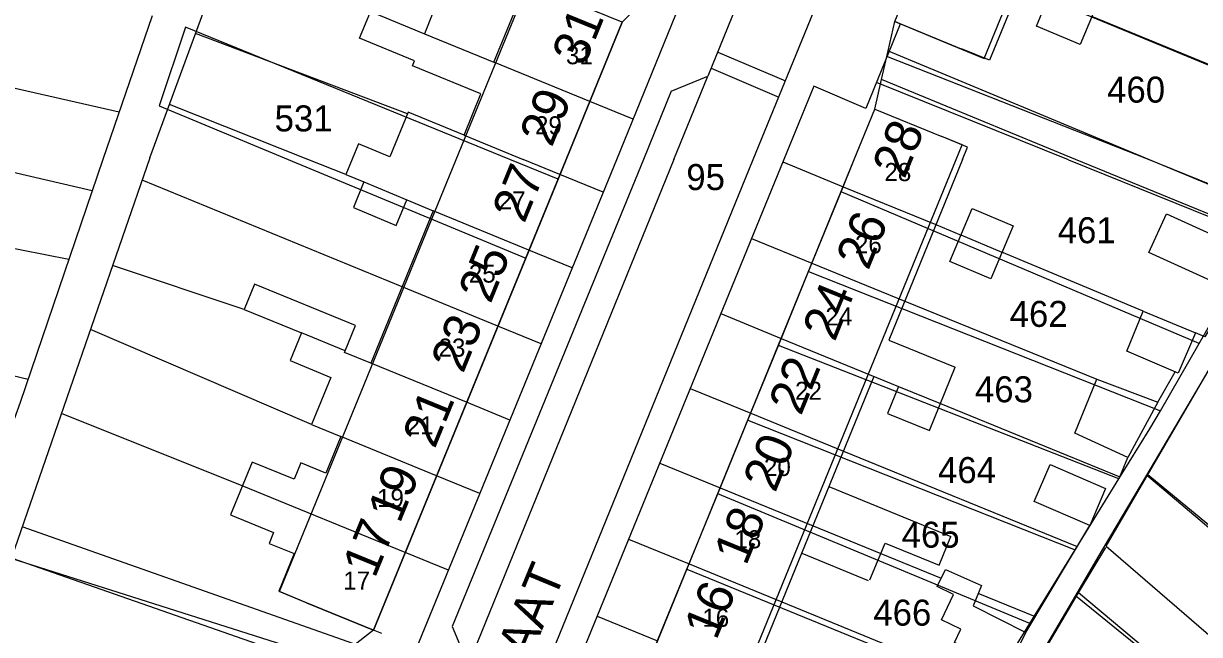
# Model space of a CAD drawing. Extents: x 148816 to 151297, y 399515 to 402500.
# Drawn here: x 150084.3 to 150165.8, y 400467.1 to 400509.4 of the extents above; entities that cross this region are included whole.
import ezdxf

# ---------------------------------------------------------------- set-up
doc = ezdxf.new("R2010")
doc.units = 0
for name, color, linetype in [('B01 Hoofdgebouw  [D] Norm', 7, 'Continuous'), ('B01 Hoofdgebouw  [T] Norm', 7, 'Continuous'), ('B01 hoofgebouw', 7, 'Continuous'), ('B02 Bijgebouw  [D] Norm', 7, 'Continuous'), ('B07 Tussenmuur  [D] Norm', 7, 'Continuous'), ('G01 perceelsgrens', 7, 'Continuous'), ('T04 Haag heg  [D] Gem', 7, 'Continuous'), ('V00 Kant verharding algemeen  [T] Norm', 7, 'Continuous'), ('V00 Kant verharding algemeen secundair  [T] Gem', 7, 'Continuous'), ('Z01 perceelnummer', 7, 'Continuous'), ('Z02 huisnummer', 7, 'Continuous'), ('Z02 Huisnummer  [Tekst] Norm', 7, 'Continuous'), ('Z06 straatnaam', 7, 'Continuous')]:
    doc.layers.add(name, color=color, linetype=linetype)

msp = doc.modelspace()

# ---------------------------------------------------------------- linework, layer by layer
at = {"layer": 'B01 Hoofdgebouw  [D] Norm'}
for p, q in [((150157.643, 400522.495), (150151.233, 400506.858)), ((150116.921, 400506.726), (150119.175, 400512.228)), ((150107.622, 400508.391), (150108.969, 400511.68)), ((150108.374, 400510.227), (150112.102, 400508.7)), ((150112.697, 400510.153), (150112.102, 400508.7)), ((150112.102, 400508.7), (150116.921, 400506.726)), ((150111.427, 400506.833), (150107.622, 400508.391)), ((150151.233, 400506.858), (150149.312, 400507.645)), ((150111.281, 400506.476), (150111.427, 400506.833)), ((150116.025, 400504.536), (150111.281, 400506.476)), ((150114.853, 400501.675), (150116.025, 400504.536)), ((150149.728, 400500.846), (150147.93, 400501.58)), ((150149.383, 400500), (150149.728, 400500.846)), ((150121.488, 400498.957), (150118.94, 400500)), ((150149.383, 400500), (150144.268, 400487.488)), ((150112.709, 400496.436), (150108.399, 400485.899)), ((150100.335, 400491.368), (150099.616, 400489.612)), ((150107.34, 400488.5), (150100.335, 400491.368)), ((150099.616, 400489.612), (150103.587, 400487.987)), ((150106.58, 400486.643), (150107.34, 400488.5)), ((150103.587, 400487.987), (150102.803, 400486.071)), ((150106.622, 400486.745), (150103.587, 400487.987)), ((150144.268, 400487.488), (150148.867, 400485.608)), ((150108.399, 400485.899), (150106.58, 400486.643)), ((150102.803, 400486.071), (150105.63, 400484.914)), ((150128.228, 400448.251), (150143.245, 400484.984)), ((150147.08, 400481.236), (150148.867, 400485.608)), ((150105.63, 400484.914), (150104.29, 400481.641)), ((150144.945, 400484.289), (150144.181, 400482.421)), ((150144.945, 400484.289), (150147.844, 400483.104)), ((150144.181, 400482.421), (150147.08, 400481.236)), ((150104.29, 400481.641), (150106.317, 400480.811)), ((150106.317, 400480.811), (150105.279, 400478.275)), ((150100.17, 400479.052), (150098.672, 400475.394)), ((150103.084, 400477.859), (150100.17, 400479.052)), ((150103.545, 400478.985), (150103.084, 400477.859)), ((150105.279, 400478.275), (150103.545, 400478.985)), ((150140.125, 400477.354), (150148.568, 400473.903)), ((150098.672, 400475.394), (150101.664, 400474.169)), ((150101.664, 400474.169), (150101.358, 400473.422)), ((150147.755, 400471.913), (150148.568, 400473.903)), ((150101.358, 400473.422), (150103.083, 400472.716)), ((150138.238, 400472.737), (150142.843, 400470.855)), ((150142.962, 400470.888), (150144.006, 400473.444)), ((150144.006, 400473.444), (150147.755, 400471.913)), ((150103.083, 400472.716), (150102.015, 400470.107)), ((150102.015, 400470.107), (150103.952, 400469.314))]:
    msp.add_line(p, q, dxfattribs=at)
msp.add_lwpolyline([(150114.853, 400501.675), (150110.976, 400503.263), (150109.714, 400500.181), (150107.539, 400501.071), (150106.672, 400498.952), (150107.917, 400498.436), (150107.184, 400496.668), (150110.159, 400495.434), (150110.892, 400497.203), (150112.714, 400496.447)], dxfattribs=at)
at = {"layer": 'B01 Hoofdgebouw  [T] Norm'}
for p, q in [((150125.81, 400509.51), (150121.915, 400500)), ((150144.69, 400509.54), (150149.31, 400507.64)), ((150141.88, 400500), (150143.3, 400503.47)), ((150143.3, 400503.47), (150147.93, 400501.58)), ((150121.915, 400500), (150108.58, 400467.42)), ((150121.8, 400450.88), (150141.88, 400500)), ((150108.58, 400467.42), (150103.95, 400469.31))]:
    msp.add_line(p, q, dxfattribs=at)
at = {"layer": 'B01 hoofgebouw'}
for points in [[(150149.31, 400507.64), (150145.067, 400509.385), (150144.69, 400509.54), (150153.273, 400530.474), (150153.39, 400530.76), (150157.701, 400528.991), (150158.533, 400531.02), (150154.4, 400532.75), (150155.63, 400535.69), (150157.93, 400540.13), (150162.37, 400537.83)], [(150149.31, 400507.64), (150150.882, 400506.994), (150159.584, 400528.218), (150158.02, 400528.86)], [(150114.307, 400500), (150119.29, 400512.173), (150121.18, 400511.401)], [(150121.917, 400500), (150125.81, 400509.51), (150121.18, 400511.401)], [(150141.881, 400500), (150143.3, 400503.47), (150147.93, 400501.58)], [(150148.927, 400500), (150149.338, 400501.005), (150147.93, 400501.58)], [(150103.95, 400469.31), (150102.06, 400470.082), (150114.307, 400500)], [(150103.95, 400469.31), (150108.58, 400467.42), (150121.917, 400500)], [(150126.43, 400448.99), (150121.8, 400450.88), (150141.881, 400500)], [(150126.43, 400448.99), (150127.838, 400448.415), (150148.927, 400500)]]:
    msp.add_lwpolyline(points, dxfattribs=at)
at = {"layer": 'B02 Bijgebouw  [D] Norm'}
msp.add_line((150149.264, 400494.775), (150152.104, 400493.578), dxfattribs=at)
for points in [[(150159.13, 400511.822), (150157.519, 400507.962), (150154.487, 400509.228), (150156.098, 400513.088)], [(150148.491, 400492.941), (150150.039, 400496.609), (150152.877, 400495.412), (150151.329, 400491.744)], [(150163.507, 400496.24), (150168.583, 400493.917), (150167.359, 400491.242), (150162.283, 400493.565)], [(150155.436, 400478.87), (150159.28, 400477.222), (150158.185, 400474.668), (150154.341, 400476.316)]]:
    msp.add_lwpolyline(points, close=True, dxfattribs=at)
for points in [[(150161.896, 400489.492), (150165.498, 400487.993), (150164.316, 400485.21), (150160.765, 400486.735), (150161.896, 400489.492)], [(150158.683, 400484.778), (150162.896, 400483.185), (150160.814, 400479.375), (150157.159, 400481.051), (150158.683, 400484.778)], [(150159.322, 400473.237), (150168.446, 400465.366), (150166.12, 400462.695), (150157.41, 400469.987), (150159.298, 400473.135)], [(150153.764, 400467.247), (150152.502, 400464.793), (150148.82, 400466.57), (150149.26, 400467.481), (150147.91, 400468.132), (150148.754, 400469.88), (150147.62, 400470.428), (150148.193, 400471.613), (150150.697, 400470.505), (150150.107, 400469.101), (150153.764, 400467.247)]]:
    msp.add_lwpolyline(points, dxfattribs=at)
at = {"layer": 'B07 Tussenmuur  [D] Norm'}
for p, q in [((150123.557, 400504.008), (150116.921, 400506.726)), ((150123.557, 400504.008), (150116.921, 400506.726)), ((150114.853, 400501.675), (150118.94, 400500)), ((150114.853, 400501.675), (150118.94, 400500)), ((150107.917, 400498.436), (150110.892, 400497.203)), ((150107.917, 400498.436), (150110.892, 400497.203)), ((150141.108, 400498.112), (150147.537, 400495.484)), ((150141.108, 400498.112), (150147.537, 400495.484)), ((150119.345, 400493.72), (150112.709, 400496.436)), ((150119.345, 400493.72), (150112.709, 400496.436)), ((150138.946, 400492.823), (150145.375, 400490.195)), ((150138.946, 400492.823), (150145.375, 400490.195)), ((150117.193, 400488.463), (150110.559, 400491.179)), ((150117.193, 400488.463), (150110.559, 400491.179)), ((150136.816, 400487.612), (150144.945, 400484.289)), ((150136.816, 400487.612), (150144.945, 400484.289)), ((150115.032, 400483.184), (150108.399, 400485.899)), ((150115.032, 400483.184), (150108.399, 400485.899)), ((150134.702, 400482.441), (150141.131, 400479.813)), ((150134.702, 400482.441), (150141.131, 400479.813)), ((150112.95, 400478.096), (150106.317, 400480.811)), ((150112.95, 400478.096), (150106.317, 400480.811)), ((150110.775, 400472.782), (150099.493, 400477.399)), ((150110.775, 400472.782), (150099.493, 400477.399)), ((150132.588, 400477.269), (150143.711, 400472.722)), ((150132.588, 400477.269), (150143.711, 400472.722)), ((150130.433, 400471.997), (150136.861, 400469.37)), ((150130.433, 400471.997), (150136.861, 400469.37))]:
    msp.add_line(p, q, dxfattribs=at)
at = {"layer": 'G01 perceelsgrens'}
for points in [[(150136.745, 400529.78), (150130.36, 400514.11), (150125.81, 400509.51), (150121.917, 400500)], [(150144.227, 400507.516), (150144.69, 400509.54), (150146.781, 400514.641)], [(150146.781, 400514.641), (150175, 400503)], [(150118.028, 400500), (150095.566, 400509.145), (150093.744, 400503.705), (150102.672, 400500)], [(150143.77, 400505.521), (150144.227, 400507.516)], [(150144.227, 400507.516), (150162.3, 400500)], [(150141.881, 400500), (150143.3, 400503.47), (150143.77, 400505.521)], [(150157.21, 400500), (150143.77, 400505.521)], [(150102.672, 400500), (150119.122, 400493.173)], [(150121.361, 400498.643), (150118.028, 400500)], [(150121.917, 400500), (150121.361, 400498.643)], [(150140.961, 400497.749), (150141.881, 400500)], [(150165.762, 400487.265), (150170.061, 400494.721), (150157.21, 400500)], [(150162.3, 400500), (150171.034, 400496.368), (150173.206, 400500)], [(150121.361, 400498.643), (150119.122, 400493.173)], [(150138.706, 400492.233), (150140.961, 400497.749)], [(150165.762, 400487.265), (150140.961, 400497.749)], [(150119.122, 400493.173), (150108.58, 400467.42), (150105.224, 400464.809)], [(150136.619, 400487.129), (150138.706, 400492.233)], [(150138.706, 400492.233), (150163.074, 400482.602)], [(150134.498, 400481.94), (150136.619, 400487.129)], [(150160.209, 400477.878), (150136.619, 400487.129)], [(150163.074, 400482.602), (150165.762, 400487.265)], [(150166.652, 400485.809), (150162.109, 400478.132)], [(150160.209, 400477.878), (150162.358, 400481.36), (150163.074, 400482.602)], [(150132.419, 400476.855), (150134.498, 400481.94)], [(150134.498, 400481.94), (150157.176, 400472.964)], [(150157.176, 400472.964), (150160.209, 400477.878)], [(150162.109, 400478.132), (150158.752, 400472.457), (150157.195, 400469.809)], [(150190.342, 400454.94), (150173.139, 400468.84), (150162.109, 400478.132)], [(150130.285, 400471.634), (150132.419, 400476.855)], [(150154.038, 400467.88), (150132.419, 400476.855)], [(150154.038, 400467.88), (150157.176, 400472.964)], [(150105.224, 400464.809), (150082.637, 400472.707), (150080.655, 400464.655), (150083.178, 400463.851), (150102.812, 400458.358)], [(150128.122, 400466.343), (150130.285, 400471.634)], [(150130.285, 400471.634), (150151.105, 400463.127)], [(150157.195, 400469.809), (150152.286, 400461.458)], [(150157.195, 400469.809), (150171.825, 400457.929), (150183.94, 400447.519)], [(150151.105, 400463.127), (150154.038, 400467.88)]]:
    msp.add_lwpolyline(points, dxfattribs=at)
at = {"layer": 'T04 Haag heg  [D] Gem'}
for p, q in [((150175.201, 400502.975), (150158.325, 400509.893)), ((150110.932, 400503.157), (150096.25, 400508.707)), ((150090.964, 400503.275), (150077.966, 400506.231)), ((150104.029, 400500), (150094.449, 400503.8)), ((150126.563, 400502.777), (150123.557, 400504.008)), ((150079.874, 400500), (150089.105, 400497.84)), ((150106.672, 400498.951), (150104.029, 400500)), ((150136.927, 400499.821), (150141.108, 400498.112)), ((150124.493, 400497.727), (150121.488, 400498.957)), ((150110.559, 400491.179), (150092.561, 400498.569)), ((150077.287, 400495.085), (150087.489, 400493.087)), ((150147.537, 400495.484), (150149.269, 400494.761)), ((150134.764, 400494.533), (150138.946, 400492.823)), ((150122.348, 400492.491), (150119.345, 400493.72)), ((150161.896, 400489.492), (150152.104, 400493.578)), ((150099.616, 400489.612), (150090.512, 400492.653)), ((150145.375, 400490.195), (150158.683, 400484.778)), ((150132.633, 400489.322), (150136.816, 400487.612)), ((150104.29, 400481.641), (150088.982, 400488.235)), ((150120.194, 400487.234), (150117.193, 400488.463)), ((150130.519, 400484.151), (150134.702, 400482.441)), ((150118.031, 400481.956), (150115.032, 400483.184)), ((150147.844, 400483.104), (150160.263, 400478.027)), ((150099.493, 400477.399), (150086.962, 400482.403)), ((150141.131, 400479.813), (150157.31, 400473.199)), ((150160.263, 400478.027), (150160.814, 400479.375)), ((150128.404, 400478.979), (150132.588, 400477.269)), ((150115.947, 400476.869), (150112.95, 400478.096)), ((150162.208, 400478.188), (150177.686, 400465.419)), ((150126.248, 400473.708), (150130.433, 400471.997)), ((150113.77, 400471.556), (150110.775, 400472.782)), ((150143.711, 400472.722), (150147.901, 400471.009)), ((150154.418, 400468.345), (150150.468, 400469.96)), ((150136.861, 400469.37), (150151.418, 400463.419)), ((150124.075, 400468.392), (150128.259, 400466.681)), ((150109.164, 400467.181), (150108.58, 400467.42))]:
    msp.add_line(p, q, dxfattribs=at)
at = {"layer": 'V00 Kant verharding algemeen  [T] Norm'}
for p, q in [((150093.092, 400500.103), (150100.776, 400521.04)), ((150136.02, 400516.27), (150131.741, 400505.769)), ((150134.885, 400500), (150139.64, 400511.65)), ((150093.252, 400509.939), (150089.841, 400500.003)), ((150125.425, 400500), (150129.53, 400510.02)), ((150145.06, 400509.37), (150142.68, 400503.53)), ((150162.135, 400500.029), (150144.142, 400507.118)), ((150129.207, 400504.729), (150131.741, 400505.769)), ((150156.725, 400499.98), (150143.406, 400505.312)), ((150129.207, 400504.729), (150127.27, 400500)), ((150139.07, 400505.06), (150137, 400500)), ((150142.68, 400503.53), (150139.07, 400505.06)), ((150103.34, 400422.76), (150134.885, 400500)), ((150111.53, 400466.09), (150125.425, 400500)), ((150127.27, 400500), (150114.025, 400467.657)), ((150137, 400500), (150117.67, 400452.73)), ((150159.322, 400473.237), (150174.862, 400499.898)), ((150171.125, 400496.395), (150162.135, 400500.029)), ((150060.16, 400490.73), (150084.663, 400484.776)), ((150162.896, 400483.185), (150164.111, 400485.298)), ((150107.599, 400466.332), (150084.25, 400474.569)), ((150106.091, 400465.205), (150083.493, 400472.381)), ((150147.502, 400453.201), (150157.41, 400469.987)), ((150114.025, 400467.657), (150115.139, 400465.034))]:
    msp.add_line(p, q, dxfattribs=at)
for points in [[(150089.841, 400500.003), (150084.119, 400483.176), (150081.372, 400475.612), (150079.516, 400470.663), (150075.674, 400457.719), (150053.75, 400464.095)], [(150093.092, 400500.103), (150083.503, 400472.413), (150079.357, 400459.595), (150077.722, 400453.881)], [(150156.725, 400499.98), (150170.262, 400494.505), (150166.165, 400487.711), (150165.498, 400487.993)], [(150153.764, 400467.247), (150158.185, 400474.668)]]:
    msp.add_lwpolyline(points, dxfattribs=at)
at = {"layer": 'V00 Kant verharding algemeen secundair  [T] Gem'}
for p, q in [((150132.417, 400507.428), (150137.103, 400505.435)), ((150131.959, 400506.305), (150136.645, 400504.313)), ((150129.39, 400500), (150131.741, 400505.769)), ((150129.39, 400500), (150115.139, 400465.034))]:
    msp.add_line(p, q, dxfattribs=at)

# ---------------------------------------------------------------- texts
at = {"layer": 'Z01 perceelnummer'}
for s, p in [('460', (150159.386, 400503.929)), ('531', (150101.731, 400501.937)), ('95', (150130.245, 400497.876)), ('461', (150155.966, 400494.197)), ('462', (150152.64, 400488.407)), ('463', (150150.233, 400483.186)), ('464', (150147.679, 400477.596)), ('465', (150145.158, 400473.122)), ('466', (150143.197, 400467.726))]:
    msp.add_text(s, height=1.8, dxfattribs=at).set_placement(p)
at = {"layer": 'Z02 huisnummer'}
for s, rotation, p in [('31', 67.79436, (150123.173, 400506.365)), ('29', 67.71963, (150120.924, 400500.778)), ('28', 67.71963, (150145.352, 400498.585)), ('27', 67.71963, (150119.023, 400495.51)), ('26', 67.79436, (150142.845, 400492.256)), ('25', 67.71963, (150116.684, 400489.949)), ('24', 67.79436, (150140.521, 400487.318)), ('23', 67.71963, (150114.783, 400485.122)), ('22', 67.79436, (150138.182, 400482.197)), ('21', 67.71963, (150112.819, 400479.911)), ('20', 67.79436, (150136.4, 400476.867)), ('19', 67.71963, (150110.396, 400474.735)), ('17', 67.71963, (150108.671, 400470.942)), ('18', 67.79436, (150134.38, 400471.809)), ('16', 67.79436, (150132.317, 400466.652))]:
    msp.add_text(s, height=2.5, rotation=rotation, dxfattribs=at).set_placement(p)
at = {"layer": 'Z02 Huisnummer  [Tekst] Norm'}
for s, p in [('31', (150121.91, 400506.585)), ('29', (150119.762, 400501.736)), ('28', (150143.967, 400498.499)), ('27', (150117.257, 400496.539)), ('26', (150141.923, 400493.498)), ('25', (150115.182, 400491.47)), ('24', (150139.881, 400488.503)), ('23', (150113.085, 400486.347)), ('22', (150137.777, 400483.357)), ('21', (150110.881, 400480.962)), ('20', (150135.623, 400478.086)), ('19', (150108.827, 400475.943)), ('18', (150133.576, 400473.079)), ('17', (150106.485, 400470.222)), ('16', (150131.354, 400467.645))]:
    msp.add_text(s, height=1.25, dxfattribs=at).set_placement(p)
at = {"layer": 'Z06 straatnaam'}
msp.add_text('VAN RIJCKEVORSELSTRAAT', height=2.5, rotation=67.48589, dxfattribs=at).set_placement((150104.108, 400428.433))

doc.saveas('drawing.dxf')
